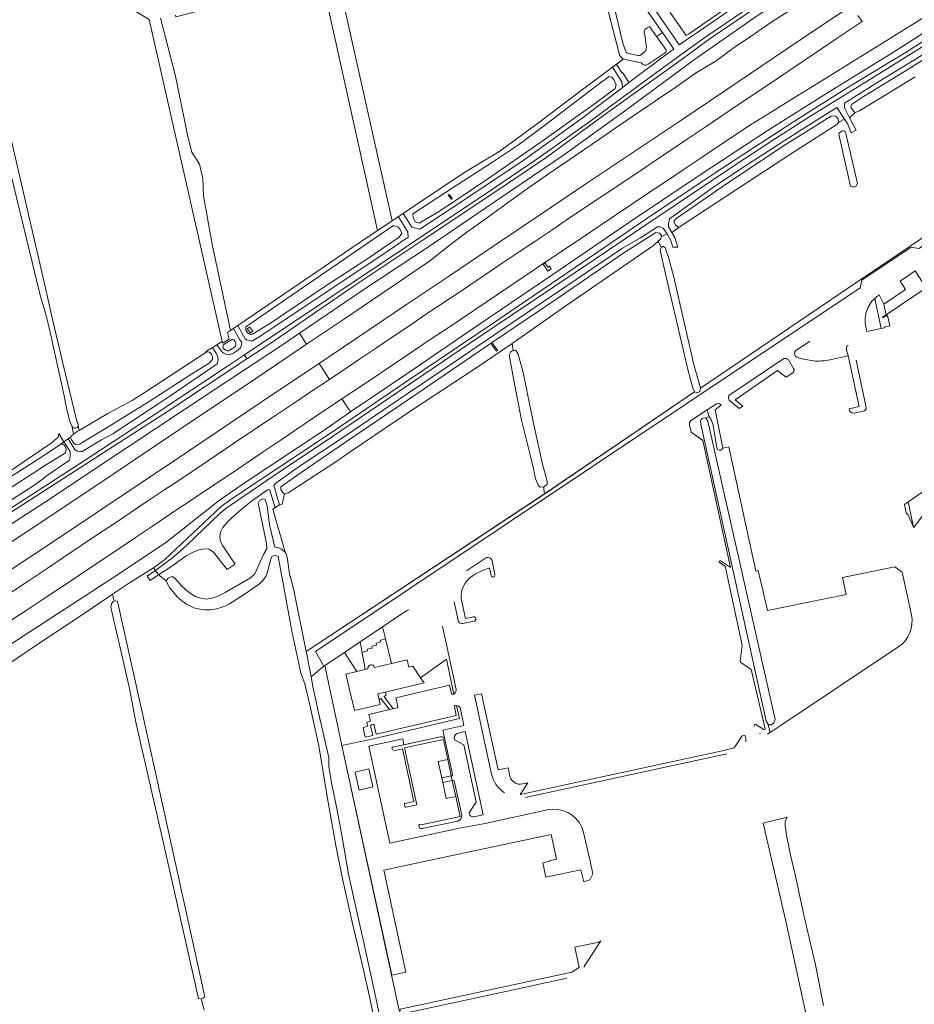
# Model space of a CAD drawing. Header units: metres. Extents: x 209813 to 223847, y 571801 to 587119.
# Tile 391 of 656: x 220250 to 220692, y 577149 to 577635. Entities that reach past the tile are written whole.
import ezdxf

# ---------------------------------------------------------------- set-up
doc = ezdxf.new("R2010")
doc.units = ezdxf.units.M
for name, color, linetype, lineweight in [('B-RO-GR-BEPLANTING_CULTUUR_BOSPLANTSOEN-GV', 8, 'Continuous', 0), ('B-RO-GR-BEPLANTING_CULTUUR_HEESTERS-GV', 8, 'Continuous', 0), ('B-RO-GR-GRAS-GV', 8, 'Continuous', 0), ('B-RO-GR-GROENVOORZIENING-GV', 8, 'Continuous', 0), ('B-RO-KW-KUNSTWERK_STUW-GV', 8, 'Continuous', 0), ('B-RO-OG-TERREIN_CULTUURSCHEIDING-GV', 8, 'Continuous', 0), ('B-RO-OG-WATER_GREPPEL-GV', 8, 'Continuous', 0), ('B-RO-OG-WEG-GV', 8, 'Continuous', 0), ('B-RO-VH-ONVERHARD-GV', 8, 'Continuous', 0), ('B-RO-VH-VERHARDING_FUNDERING_ZAND-GV', 8, 'Continuous', 0), ('B-RO-VH-VERHARDING_HALFVERHARDING_GRIND-GV', 8, 'Continuous', 0), ('B-RO-VH-VERHARDING_OPEN-GV', 8, 'Continuous', 0), ('B-RO-VH-VERHARDING_SIERBESTRATING-GV', 8, 'Continuous', 0), ('B-RO-VH-VERHARDING_STRAATBAKSTEEN-GV', 8, 'Continuous', 0), ('B-RO-VH-VERHARDING_TEGEL-GV', 8, 'Continuous', 0)]:
    doc.layers.add(name, color=color, linetype=linetype, lineweight=lineweight)

msp = doc.modelspace()

# ---------------------------------------------------------------- linework, layer by layer
at = {"layer": 'B-RO-GR-BEPLANTING_CULTUUR_BOSPLANTSOEN-GV', "flags": 128}
msp.add_lwpolyline([(220399.138, 577655.645), (220426.667, 577531.162), (220433.877, 577536.011), (220405.162, 577665.093), (220397.438, 577663.06)], close=True, dxfattribs=at)
for points in [[(220437.458, 577145.831), (220409.079, 577276.827), (220400.586, 577316.233), (220400.181, 577315.962), (220393.823, 577310.701), (220394.711, 577305.913), (220397.686, 577292.19), (220402.564, 577270.895), (220402.685, 577266.547), (220403.942, 577258.289), (220406.684, 577244.715), (220409.134, 577231.524), (220412.277, 577213.196), (220415.746, 577197.582), (220419.729, 577180.086), (220425.877, 577152.007), (220429.408, 577134.691)], [(220647.191, 577148.316), (220643.156, 577168.366), (220637.418, 577192.96), (220633.377, 577211.457), (220630.759, 577222.638), (220629.007, 577231.688), (220628.099, 577237.072), (220628.201, 577239.126), (220629.203, 577241.303), (220617.351, 577238.398), (220628.538, 577189.912), (220635.809, 577156.438), (220646.405, 577107.338)]]:
    msp.add_lwpolyline(points, dxfattribs=at)
at = {"layer": 'B-RO-GR-BEPLANTING_CULTUUR_HEESTERS-GV', "flags": 128}
msp.add_lwpolyline([(220593.53, 577442.638), (220596.49, 577444.833), (220596.179, 577445.187), (220595.682, 577445.554), (220595.079, 577445.693), (220594.185, 577445.6), (220589.638, 577442.56), (220590.53, 577439.366), (220591.8, 577437.295), (220592.601, 577435.001), (220594.429, 577423.755), (220594.766, 577422.939), (220595.603, 577422.66), (220596.308, 577422.739), (220596.758, 577423.018), (220597.324, 577423.608), (220594.715, 577436.761)], close=True, dxfattribs=at)
at = {"layer": 'B-RO-GR-GRAS-GV', "flags": 128}
for points in [[(220692.373, 577607.112), (220664.919, 577590.335), (220662.828, 577589.54), (220660.03, 577586.867), (220663.193, 577580.775), (220660.767, 577579.542), (220659.127, 577583.693), (220657.485, 577586.231), (220654.731, 577584.674), (220653.625, 577583.537), (220631.768, 577569.59), (220604.671, 577551.82), (220578.817, 577534.816), (220572.106, 577530.313), (220573.581, 577527.733), (220575.081, 577523.054), (220572.629, 577522.958), (220571.685, 577526.338), (220569.903, 577529.635), (220566.94, 577528.121), (220566.732, 577527.131), (220565.475, 577526.019), (220566.918, 577522.787), (220567.156, 577523.042), (220567.653, 577523.334), (220568.095, 577523.375), (220568.793, 577522.704), (220570.408, 577518.614), (220572.942, 577508.878), (220582.074, 577469.234), (220582.753, 577466.113), (220586.296, 577453.33), (220668.741, 577509.085), (220672.191, 577511.379), (220730.715, 577550.922)], [(220565.475, 577526.019), (220563.058, 577523.879), (220519.758, 577494.038), (220496.091, 577477.434), (220493.177, 577475.435), (220493.662, 577471.819), (220494.067, 577472.006), (220494.8, 577472.02), (220495.158, 577471.716), (220496.169, 577470.114), (220498.7, 577461.027), (220503.967, 577435.152), (220508.254, 577415.706), (220510.521, 577407.441), (220510.516, 577405.956), (220509.09, 577404.577), (220508.759, 577404.544), (220509.246, 577401.022), (220583.298, 577451.524), (220582.541, 577453.3), (220580.259, 577461.796), (220567.819, 577514.83), (220566.444, 577521.593), (220566.653, 577522.503), (220566.918, 577522.787)], [(220493.177, 577475.435), (220474.326, 577462.501), (220444.174, 577442.702), (220413.221, 577421.818), (220405.629, 577416.621), (220382.506, 577401.529), (220380.662, 577400.901), (220379.486, 577395.999), (220378.2, 577395.656), (220374.962, 577393.578), (220380.95, 577372.322), (220381.486, 577371.442), (220381.945, 577369.875), (220383.172, 577361.52), (220383.556, 577360.11), (220383.702, 577359.862), (220385.241, 577353.533), (220391.364, 577323.159), (220509.246, 577401.022)], [(220508.759, 577404.544), (220507.105, 577404.378), (220506.013, 577405.405), (220504.991, 577408.235), (220504.167, 577411.284), (220503.952, 577412.795), (220502.044, 577421), (220497.788, 577437.464), (220493.853, 577458.097), (220491.698, 577469.859), (220492.426, 577471.062), (220493.108, 577471.563), (220493.662, 577471.819)], [(220233.353, 577402.035), (220255.101, 577415.82), (220267.456, 577423.764), (220269.898, 577425.417), (220271.664, 577426.858), (220269.092, 577430.947), (220268.771, 577429.03), (220265.358, 577426.093), (220238.529, 577408.075)], [(220426.679, 577133.569), (220422.84, 577151.918), (220419.75, 577165.865), (220415.789, 577182.527), (220414.12, 577189.425), (220409.234, 577211.605), (220405.998, 577227.404), (220401.748, 577251.625), (220397.643, 577276.632), (220393.001, 577297.445), (220390.76, 577307.176), (220388.819, 577312.453), (220384.303, 577333.313), (220379.939, 577357.592), (220377.531, 577370.11), (220377.204, 577370.379), (220376.228, 577370.559), (220375.16, 577370.441), (220374.485, 577370.075), (220373.987, 577368.874), (220372.166, 577362.072), (220371.459, 577360.32), (220369.763, 577358.05), (220368.364, 577356.681), (220361.184, 577351.731), (220353.49, 577346.74), (220351.541, 577345.805), (220349.343, 577344.942), (220347.022, 577344.278), (220344.308, 577343.863), (220341.568, 577343.834), (220338.79, 577344.105), (220335.882, 577344.816), (220332.195, 577346.63), (220329.942, 577348.252), (220327.646, 577350.207), (220323.985, 577354.613), (220322.632, 577356.966), (220322.242, 577358.147)], [(220322.242, 577358.147), (220318.476, 577361.083), (220314.32, 577358.336), (220312.833, 577360.49), (220317.014, 577363.144), (220316.009, 577364.548), (220304.555, 577357.418), (220295.715, 577351.446)], [(220339.547, 577151.521), (220338.205, 577151.681), (220321.176, 577226.981), (220307.163, 577288.226), (220304.178, 577304.247), (220295.26, 577343.556), (220295.035, 577344.332), (220294.938, 577345.355), (220294.981, 577345.98), (220295.26, 577346.807), (220295.48, 577347.203), (220295.913, 577347.688), (220296.489, 577348.019), (220295.715, 577351.446), (220283.173, 577342.972), (220260.338, 577327.833), (220232.653, 577309.128)], [(220296.489, 577348.019), (220297.165, 577348.214), (220297.898, 577348.131), (220298.217, 577347.899), (220299.971, 577339.819), (220310.955, 577290.315), (220319.24, 577252.809), (220341.281, 577152.528), (220340.262, 577151.838), (220339.547, 577151.521), (220340.937, 577145.885)]]:
    msp.add_lwpolyline(points, dxfattribs=at)
msp.add_lwpolyline([(220663.892, 577554.418), (220663.139, 577552.991), (220662.399, 577552.779), (220661.446, 577552.779), (220660.426, 577553.131), (220654.805, 577577.959), (220654.763, 577578.828), (220654.901, 577579.298), (220655.189, 577579.711), (220655.839, 577580.175), (220656.334, 577580.407), (220657.056, 577580.436), (220657.629, 577580.236), (220658.189, 577579.138)], close=True, dxfattribs=at)
at = {"layer": 'B-RO-GR-GROENVOORZIENING-GV', "flags": 128}
for points in [[(220644.269, 577657.487), (220611.189, 577635.159), (220583.383, 577615.745), (220549.891, 577590.949), (220518.586, 577568.43), (220488.028, 577547.673), (220452.37, 577523.54), (220420.351, 577502.442), (220388.082, 577480.454)], [(220391.599, 577475.027), (220410.35, 577487.603), (220452.427, 577515.988), (220462.691, 577524.38), (220470.818, 577530.343), (220479.269, 577536.251), (220489.601, 577543.922), (220500.766, 577551.952), (220510.461, 577558.687), (220536.469, 577576.347), (220545.557, 577582.721), (220564.087, 577595.342), (220574.089, 577602.067), (220583.793, 577608.911), (220593.492, 577614.711), (220602.889, 577621.714), (220612.565, 577628.043), (220622.057, 577634.659), (220630.915, 577640.335)], [(220661.129, 577642.448), (220644.399, 577631.312), (220621.719, 577615.973), (220599.314, 577600.971), (220576.084, 577585.258), (220530.172, 577554.53), (220507.205, 577539.096), (220483.758, 577523.367), (220462.272, 577508.875), (220440.979, 577494.583), (220397.762, 577465.52)], [(220700.279, 577638.958), (220691.868, 577633.545), (220683.348, 577628.296), (220674.91, 577622.924), (220670.644, 577620.307), (220662.078, 577615.127), (220649.375, 577607.137), (220640.84, 577601.909), (220632.302, 577596.685), (220619.551, 577588.766), (220611.033, 577583.513), (220594.376, 577572.418), (220586.083, 577566.828), (220577.803, 577561.22), (220569.504, 577555.642), (220561.15, 577550.145), (220552.864, 577544.546), (220536.253, 577533.407), (220527.968, 577527.807), (220511.417, 577516.667), (220486.492, 577499.97), (220461.615, 577483.204), (220453.276, 577477.681), (220444.979, 577472.102), (220436.664, 577466.545), (220420.033, 577455.349), (220409.097, 577448.032)], [(220402.887, 577457.613), (220417.794, 577467.722), (220426.124, 577473.256), (220434.386, 577478.787), (220442.73, 577484.3), (220450.959, 577489.982), (220467.621, 577501.048), (220480.043, 577509.455), (220488.304, 577515.091), (220496.641, 577520.614), (220504.962, 577526.162), (220513.306, 577531.76), (220521.561, 577537.407), (220538.201, 577548.5), (220554.818, 577559.631), (220563.107, 577565.224), (220579.719, 577576.362), (220588.054, 577581.888), (220596.289, 577587.533), (220604.585, 577593.117), (220621.214, 577604.228), (220629.499, 577609.829), (220646.097, 577620.988), (220654.386, 577626.581), (220666.225, 577634.45), (220664.086, 577637.424)], [(220413.25, 577441.624), (220413.904, 577442.081), (220441.161, 577460.398), (220477.505, 577485.284), (220513.384, 577509.467), (220550.807, 577534.973), (220586.128, 577558.716), (220619.321, 577580.485), (220651.674, 577600.877), (220680.348, 577618.467), (220709.52, 577637.097)], [(220510.91, 577511.158), (220508.617, 577514.632), (220509.453, 577515.188), (220510.864, 577513.075)], [(220510.91, 577511.158), (220512.487, 577512.227), (220511.631, 577513.561), (220510.864, 577513.075)], [(220231.428, 577368.045), (220253.503, 577382.533), (220274.617, 577396.525), (220295.961, 577410.851), (220317.829, 577425.436), (220339.901, 577440.315), (220361.439, 577454.668), (220381.837, 577468.453), (220391.599, 577475.027), (220388.082, 577480.454), (220379.249, 577474.436), (220345.984, 577452.521), (220302.908, 577423.958), (220262.051, 577396.808), (220222.217, 577371.102)], [(220659.27, 577474.422), (220658.823, 577474.128), (220658.506, 577473.369), (220658.451, 577472.199), (220659.241, 577469.319), (220664.822, 577444.263), (220659.721, 577443.052)], [(220238.329, 577347.683), (220255.035, 577358.679), (220263.353, 577364.23), (220271.704, 577369.73), (220288.275, 577380.932), (220296.604, 577386.466), (220304.892, 577392.064), (220313.232, 577397.581), (220321.517, 577403.183), (220326.467, 577406.405), (220343.068, 577417.559), (220351.324, 577423.203), (220359.671, 577428.709), (220376.32, 577439.796), (220384.582, 577445.429), (220392.906, 577450.972), (220402.887, 577457.613), (220397.762, 577465.52), (220376.291, 577451.159), (220354.05, 577436.154), (220332.232, 577421.523), (220310.418, 577406.83), (220266.013, 577377.149), (220243.688, 577362.36)], [(220668.28, 577443.74), (220663.197, 577467.147)], [(220225.582, 577314.033), (220294.784, 577358.865), (220321.86, 577376.895), (220333.644, 577386.142), (220348.585, 577397.944), (220362.233, 577407.348), (220400.272, 577432.565), (220413.25, 577441.624), (220409.097, 577448.032), (220395.109, 577438.652), (220378.525, 577427.472), (220370.213, 577421.915), (220361.917, 577416.333), (220353.634, 577410.729), (220341.14, 577402.429), (220332.854, 577396.83), (220327.869, 577393.52), (220319.588, 577387.913), (220315.436, 577385.126), (220307.113, 577379.583), (220298.834, 577373.972), (220290.499, 577368.446), (220273.875, 577357.326), (220261.36, 577349.057), (220253.033, 577343.521), (220244.643, 577338.078)], [(220662.027, 577440.979), (220666.662, 577441.932)], [(220425.207, 577315.332), (220433.581, 577317.293), (220430.569, 577329.394), (220428.168, 577328.852), (220428.385, 577327.911), (220425.952, 577327.313), (220426.189, 577326.394), (220423.798, 577325.853), (220423.983, 577324.901), (220421.562, 577324.367), (220421.774, 577323.454), (220419.013, 577322.773), (220420.643, 577314.248), (220421.959, 577314.558)], [(220410.303, 577322.726), (220400.586, 577316.233), (220409.079, 577276.827), (220424.66, 577280.024), (220467.122, 577290.14), (220465.719, 577296.526)], [(220464.659, 577295.967), (220465.607, 577291.619), (220426.061, 577282.365), (220425.046, 577286.706), (220424.978, 577286.918), (220424.834, 577287.087), (220424.691, 577287.164), (220424.413, 577287.126), (220423.67, 577286.925), (220423.215, 577286.546), (220424.303, 577281.691), (220420.616, 577280.865), (220419.528, 577285.72), (220421.82, 577286.234), (220421.354, 577288.3), (220423.258, 577288.735), (220422.428, 577292.043), (220432.581, 577294.506), (220428.397, 577299.936), (220427.493, 577299.319), (220428.037, 577297.015), (220415.33, 577294.018), (220411.09, 577311.994), (220416.498, 577313.27), (220410.303, 577322.726)], [(220464.436, 577302.187), (220460.77, 577319.409), (220447.948, 577310.232), (220449.669, 577307.681), (220430.513, 577303.161), (220430.874, 577301.652), (220429.908, 577300.991), (220434.49, 577294.853), (220436.435, 577295.283), (220436.651, 577295.411), (220436.746, 577295.541), (220436.802, 577295.862), (220436.77, 577296.06)], [(220436.77, 577296.06), (220435.805, 577300.312), (220462.224, 577306.539), (220463.191, 577302.231)]]:
    msp.add_lwpolyline(points, dxfattribs=at)
msp.add_lwpolyline([(220607.303, 577444.404), (220603.5, 577447.512), (220624.459, 577462.087), (220628.685, 577458.716), (220631.957, 577460.907), (220632.438, 577461.755), (220632.548, 577462.528), (220632.312, 577463.096), (220629.753, 577467.235), (220629.127, 577467.7), (220628.595, 577467.907), (220628.025, 577467.924), (220627.546, 577467.895), (220600.336, 577449.711), (220600.187, 577448.795), (220600.203, 577448.12), (220600.451, 577447.326), (220605.491, 577443.192)], close=True, dxfattribs=at)
at = {"layer": 'B-RO-GR-GROENVOORZIENING-GV'}
for points in [[(220659.721, 577443.052, 0.3724621), (220662.027, 577440.979)], [(220666.662, 577441.932, 0.3588572), (220668.28, 577443.74)], [(220421.959, 577314.558, -0.9969478), (220425.207, 577315.332)], [(220463.191, 577302.231, 0.4085409), (220463.82, 577301.92)], [(220464.052, 577301.996, 0.0458985), (220464.436, 577302.187)], [(220465.024, 577296.505, 0.4219283), (220464.659, 577295.967)], [(220465.239, 577296.533, 0.0212814), (220465.024, 577296.505)]]:
    msp.add_lwpolyline(points, format="xyb", dxfattribs=at)
at = {"layer": 'B-RO-KW-KUNSTWERK_STUW-GV', "flags": 128}
for points in [[(220462.28, 577548.815), (220462.094, 577549.052), (220461.632, 577548.657), (220463.168, 577546.703), (220463.645, 577547.078)], [(220364.556, 577482.082), (220363.469, 577483.447), (220362.332, 577482.557), (220363.898, 577480.588), (220365.028, 577481.488)], [(220483.997, 577473.541), (220485.561, 577471.569), (220486.098, 577471.995), (220483.448, 577475.336), (220482.938, 577474.876)]]:
    msp.add_lwpolyline(points, close=True, dxfattribs=at)
at = {"layer": 'B-RO-OG-TERREIN_CULTUURSCHEIDING-GV', "flags": 128}
for points in [[(220345.043, 577473.399), (220349.818, 577476.427), (220313.848, 577635.499), (220295.43, 577646.687), (220286.761, 577682.505), (220285.164, 577698.703), (220293.639, 577724.873), (220246.038, 577935.384), (220245.852, 577941.139), (220237.384, 577982.251), (220221.248, 578056.324), (220216.38, 578082.904), (220210.542, 578105.458), (220212.015, 578105.813), (220211.431, 578107.719), (220208.881, 578106.946), (220208.304, 578108.853)], [(220134.188, 578086.892), (220134.565, 578083.924), (220139.792, 578061.239), (220143.64, 578045.42), (220152.454, 578006.561), (220158.971, 577977.013), (220160.39, 577968.122), (220171.613, 577919.745), (220176.041, 577900.319), (220187.448, 577847.929), (220203.891, 577774.813), (220216.192, 577708.011), (220231.645, 577636.158), (220263.277, 577500), (220265.266, 577490.817), (220271.368, 577464.963), (220277.974, 577437.606), (220278.436, 577436.139)], [(220546.341, 577617.973), (220538.247, 577649.465), (220536.709, 577652.061), (220492.251, 577852.223), (220488.915, 577857.281), (220485.971, 577855.02), (220482.328, 577852.773), (220477.124, 577847.238), (220476.767, 577844.899)], [(220464.56, 577843.561), (220464.614, 577845.572), (220417.747, 577834.243), (220373.062, 577823.931), (220372.963, 577824.391), (220371.382, 577816.946), (220404.059, 577670.052), (220400.817, 577668.529), (220401.452, 577664.243), (220405.162, 577665.093), (220433.877, 577536.011), (220439.316, 577539.656), (220449.57, 577546.468), (220470.242, 577560.146), (220486.696, 577570.081), (220506.29, 577584.48), (220527.387, 577600.45), (220542.791, 577611.897), (220548.296, 577615.986), (220547.834, 577616.24), (220547.411, 577616.553)], [(220807.759, 577782.105), (220807.555, 577781.9), (220807.333, 577781.718), (220807.14, 577781.43), (220795.481, 577773.011), (220785.226, 577765.995), (220784.027, 577764.383), (220779.659, 577761.673), (220768.83, 577754.747), (220743.149, 577736.675), (220714.412, 577717.557), (220690.531, 577702.179), (220666.964, 577685.748), (220655.007, 577678.296), (220638.457, 577667.436), (220623.147, 577657.183), (220610.245, 577648.17), (220596.399, 577639.297), (220580.457, 577628.259), (220579.26, 577627.523), (220571.364, 577639.004)], [(220559.899, 577631.317), (220561.093, 577631.999), (220564.585, 577627.065), (220567.458, 577628.992), (220556.172, 577645.395), (220550.06, 577641.092), (220547.601, 577650.835), (220541.892, 577675.738), (220538.837, 577674.959), (220539.22, 577673.215), (220536.413, 577672.571), (220547.918, 577623.747), (220549.248, 577620.038)], [(220319.446, 577636.082), (220326.835, 577607.465), (220332.921, 577577.699), (220334.905, 577569.894), (220338.609, 577563.941), (220340.329, 577556.93), (220340.66, 577548.198), (220345.091, 577523.592), (220354.072, 577481.845), (220417.597, 577525.062), (220426.667, 577531.162), (220399.138, 577655.645), (220327.055, 577636.753), (220326.835, 577637.628)], [(220559.059, 577647.26), (220575.788, 577622.947), (220581.582, 577626.845), (220585.002, 577629.244), (220608.776, 577645.624)], [(220271.827, 577449.515), (220264.642, 577481.721), (220262.865, 577489.291), (220259.84, 577500), (220243.166, 577568.556), (220227.653, 577636.548), (220218.988, 577634.715)], [(220559.419, 577622.554), (220558.774, 577628.023)], [(220556.716, 577617.848), (220558.684, 577619.489)], [(220550.232, 577618.863), (220555.391, 577617.709)], [(220279.249, 577432.462), (220293.405, 577440.772), (220305.4, 577447.269), (220311.846, 577451.364), (220342.355, 577471.327), (220341.859, 577471.384), (220345.043, 577473.399)], [(220590.53, 577439.366), (220589.638, 577442.56), (220581.452, 577437.09)], [(220690.557, 577341.244), (220685.957, 577362.398), (220682.409, 577365.065), (220656.483, 577359.749), (220658.344, 577351.4), (220619.465, 577343.42), (220614.742, 577363.227), (220613.636, 577362.929), (220600.286, 577424.31), (220597.324, 577423.608), (220596.758, 577423.018), (220596.308, 577422.739), (220595.603, 577422.66), (220594.766, 577422.939), (220594.429, 577423.755), (220592.601, 577435.001), (220591.8, 577437.295), (220590.53, 577439.366), (220588.981, 577438.545), (220589.985, 577437.004), (220622.25, 577294.009), (220623.179, 577289.619), (220622.581, 577288.015), (220621.229, 577286.966), (220620.323, 577286.936), (220619.523, 577287.516)], [(220275.521, 577434.835), (220274.96, 577436.072)], [(220275.739, 577434.352), (220275.521, 577434.835), (220276.335, 577430.561), (220278.258, 577431.88), (220279.249, 577432.462), (220278.718, 577434.712)], [(220580.879, 577435.15), (220581.627, 577431.59), (220587.532, 577427.533), (220601.106, 577364.736), (220596.162, 577367.985), (220595.798, 577367.949), (220595.593, 577367.792), (220595.466, 577367.519), (220595.632, 577367.245), (220598.485, 577365.415), (220606.984, 577326.394), (220605.907, 577318.349), (220606.018, 577317.85), (220611.409, 577314.29), (220618.217, 577284.968), (220618.207, 577284.759), (220617.96, 577284.664), (220617.698, 577284.706), (220613.625, 577287.117), (220613.323, 577287.23), (220613.043, 577287.07), (220612.916, 577286.677), (220613.016, 577286.225)], [(220619.395, 577282.284), (220620.699, 577283.155), (220619.523, 577287.516), (220618.843, 577288.841), (220592.842, 577406.297), (220586.565, 577435.587), (220586.365, 577437.029), (220586.574, 577437.832), (220587.182, 577438.397), (220588.061, 577438.716), (220588.981, 577438.545)], [(220238.529, 577408.075), (220265.358, 577426.093), (220268.771, 577429.03), (220269.092, 577430.947), (220271.664, 577426.858), (220274.906, 577429.067), (220275.423, 577429.688), (220276.263, 577430.492)], [(220480.539, 577369.656), (220470.616, 577363.026)], [(220484.705, 577361.08), (220483.282, 577368.089)], [(220481.957, 577364.521), (220482.888, 577360.676)], [(220464.58, 577347.656), (220466.72, 577337.796)], [(220474.116, 577340.382), (220470.126, 577339.448), (220467.943, 577349.149)], [(220442.369, 577343.957), (220441.24, 577343.397), (220429.219, 577335.365), (220430.569, 577329.394), (220433.581, 577317.293), (220441.332, 577319.108), (220442.184, 577315.47), (220444.11, 577315.92), (220447.948, 577310.232), (220460.77, 577319.409), (220464.436, 577302.187)], [(220468.894, 577337.011), (220474.472, 577338.204)], [(220465.55, 577304.353), (220458.745, 577335.665)], [(220626.122, 577286.776), (220684.344, 577325.648)], [(220608.677, 577280.184), (220608.402, 577281.459), (220608.26, 577281.567), (220607.849, 577281.713), (220606.971, 577281.577), (220603.042, 577275.554), (220597.865, 577274.355), (220500.388, 577253.189), (220497.168, 577252.533), (220500.894, 577258.313), (220499.339, 577257.937), (220497.285, 577257.687), (220496.25, 577257.697), (220495.152, 577258.037), (220494.253, 577258.594), (220493.247, 577259.453), (220492.563, 577260.343), (220492.105, 577261.592), (220491.199, 577265.764), (220486.258, 577264.69), (220478.077, 577302.344), (220474.574, 577301.619), (220483.05, 577262.574)], [(220465.719, 577296.526), (220467.122, 577290.14), (220424.66, 577280.024), (220409.079, 577276.827), (220433.674, 577163.297), (220440.61, 577164.788), (220429.781, 577215.138), (220455.776, 577220.728), (220512.479, 577232.787), (220515.098, 577220.617), (220511.789, 577219.882), (220511.833, 577219.592), (220508.311, 577218.828), (220509.8, 577211.728), (220527.25, 577215.388), (220528.609, 577209.439), (220531.682, 577210.316), (220533.143, 577213.339), (220531.953, 577218.862), (220528.567, 577233.677)], [(220460.013, 577279.629), (220458.951, 577284.312), (220469.397, 577286.653), (220467.487, 577295.441)], [(220474.346, 577241.538), (220478.967, 577242.547), (220470.047, 577283.658), (220467.7, 577283.227), (220466.018, 577282.709), (220465.253, 577282.132), (220464.69, 577281.326), (220464.637, 577280.347), (220464.785, 577279.614), (220469.303, 577277.013), (220475.404, 577248.793), (220472.181, 577243.743), (220472.06, 577242.995)], [(220620.699, 577283.155), (220626.122, 577286.776)], [(220512.99, 577245.258), (220511.297, 577245.066), (220479.897, 577238.263), (220467.119, 577235.816), (220432.84, 577228.406), (220422.451, 577276.4), (220439.134, 577280.008), (220439.687, 577277.14), (220457.601, 577281.055)], [(220615.509, 577282.681), (220615.992, 577282.44)], [(220499.754, 577250.989), (220599.409, 577272.612)], [(220528.737, 577167.186), (220528.888, 577167.467), (220537.005, 577180.152), (220536.059, 577179.62), (220524.203, 577177.061), (220526.39, 577167.077), (220522.767, 577164.806), (220437.846, 577146.38), (220437.646, 577144.973), (220439.286, 577137.47), (220440.166, 577137.675), (220438.784, 577144.082), (220489.345, 577154.989)], [(220489.345, 577154.989), (220520.303, 577161.711)]]:
    msp.add_lwpolyline(points, dxfattribs=at)
at = {"layer": 'B-RO-OG-TERREIN_CULTUURSCHEIDING-GV'}
for points in [[(220558.774, 577628.023, -0.451984), (220559.899, 577631.317)], [(220549.248, 577620.038, 0.1969075), (220550.232, 577618.863)], [(220558.684, 577619.489, 0.3194299), (220559.419, 577622.554)], [(220547.411, 577616.553, -0.1147377), (220546.341, 577617.973)], [(220555.391, 577617.709, 0.0508775), (220556.716, 577617.848)], [(220274.96, 577436.072, -0.0347419), (220271.827, 577449.515)], [(220581.452, 577437.09, 0.2157336), (220580.879, 577435.15)], [(220483.282, 577368.089, 0.3966698), (220480.569, 577369.664)], [(220473.391, 577360.483, -0.0518643), (220481.957, 577364.521)], [(220467.943, 577349.149, -0.2628424), (220473.391, 577360.483)], [(220482.888, 577360.676, 0.9900279), (220484.699, 577361.094)], [(220466.72, 577337.796, 0.2579661), (220468.894, 577337.011)], [(220474.472, 577338.204, 1.0114527), (220473.958, 577340.354)], [(220684.344, 577325.648, 0.3052339), (220690.557, 577341.244)], [(220464.436, 577302.187, 0.2787556), (220465.55, 577304.353)], [(220467.487, 577295.441, 0.2223059), (220465.719, 577296.526)], [(220608.68, 577278.596, 0.069899), (220608.677, 577280.184)], [(220483.05, 577262.574, 0.1934109), (220489.51, 577253.331)], [(220528.567, 577233.677, 0.3624183), (220512.99, 577245.258)], [(220472.06, 577242.995, 0.4260014), (220474.346, 577241.538)]]:
    msp.add_lwpolyline(points, format="xyb", dxfattribs=at)
at = {"layer": 'B-RO-OG-TERREIN_CULTUURSCHEIDING-GV', "flags": 128}
for points in [[(220691.709, 577384.478), (220703.494, 577400.258), (220702.616, 577400.836), (220703.236, 577401.728), (220702.909, 577402.223), (220758.22, 577438.882), (220753.137, 577440.926), (220688.912, 577397.077), (220691.536, 577384.656)], [(220415.616, 577263.609), (220422.369, 577265.18), (220424.433, 577256.31), (220417.617, 577254.725)]]:
    msp.add_lwpolyline(points, close=True, dxfattribs=at)
at = {"layer": 'B-RO-OG-TERREIN_CULTUURSCHEIDING-GV'}
msp.add_arc((220277.154, 577435.144), 1.621, 209.23656, 52.52961, dxfattribs=at)
at = {"layer": 'B-RO-OG-WATER_GREPPEL-GV', "flags": 128}
msp.add_lwpolyline([(220339.547, 577151.521), (220340.262, 577151.838), (220341.281, 577152.528), (220319.24, 577252.809), (220310.955, 577290.315), (220299.971, 577339.819), (220298.217, 577347.899), (220297.898, 577348.131), (220297.165, 577348.214), (220296.489, 577348.019), (220295.913, 577347.688), (220295.48, 577347.203), (220295.26, 577346.807), (220294.981, 577345.98), (220294.938, 577345.355), (220295.035, 577344.332), (220295.26, 577343.556), (220304.178, 577304.247), (220307.163, 577288.226), (220321.176, 577226.981), (220338.205, 577151.681)], close=True, dxfattribs=at)
at = {"layer": 'B-RO-OG-WEG-GV', "flags": 128}
for points in [[(220617.581, 577646.504), (220589.036, 577626.907), (220576.695, 577618.236), (220557.826, 577604.362), (220530.4, 577584.325), (220507.037, 577567.683), (220482.942, 577551.292), (220360.959, 577469.774), (220362.111, 577467.759), (220372.922, 577474.921), (220414.563, 577503.529), (220448.821, 577526.317), (220482.17, 577548.593), (220509.92, 577567.202), (220540.196, 577589.344), (220574.972, 577614.235), (220591.174, 577626.109), (220635.957, 577656.576)], [(220749.131, 577652.904), (220713.44, 577629.177), (220697.702, 577619.067), (220674.769, 577604.977), (220657.521, 577594.097), (220657.463, 577591.778), (220660.03, 577586.867), (220662.828, 577589.54), (220661.957, 577590.22), (220660.668, 577592.182), (220660.908, 577593.539), (220666.949, 577597.475), (220690.106, 577611.523), (220713.947, 577626.923), (220747.82, 577649.341)], [(220711.672, 577634.506), (220687.913, 577619.347), (220660.516, 577602.775), (220635.511, 577587.05), (220596.517, 577561.641), (220560.262, 577537.483), (220520.944, 577510.575), (220483.395, 577485.181), (220440.922, 577456.569), (220402.87, 577430.777), (220384.339, 577418.375), (220355.396, 577399.079), (220349.435, 577394.829), (220340.995, 577386.863), (220321.323, 577368.499), (220316.009, 577364.548), (220317.014, 577363.144), (220326.137, 577370.131), (220332.436, 577375.8), (220348.703, 577391.32), (220351.783, 577393.898), (220360.144, 577399.545), (220376.116, 577410.459), (220404.356, 577429.463), (220472.203, 577475.443), (220534.897, 577517.599), (220559.748, 577534.414), (220602.761, 577563.203), (220623.386, 577576.759), (220641.669, 577588.409), (220665.22, 577602.879), (220683.473, 577614.153), (220710.419, 577631.092)], [(220556.989, 577614.021), (220549.141, 577615.701), (220548.71, 577615.819), (220548.296, 577615.986), (220544.757, 577613.309), (220547.551, 577609.019), (220547.943, 577609.198), (220550.961, 577604.269), (220569.875, 577618.501), (220573.107, 577620.782), (220567.458, 577628.992), (220564.585, 577627.065), (220569.157, 577620.603)], [(220568.857, 577618.988), (220560.412, 577613.366)], [(220731.615, 577551.697), (220730.715, 577550.922), (220672.191, 577511.379), (220668.741, 577509.085), (220586.296, 577453.33), (220585.958, 577451.673), (220584.612, 577450.928), (220583.298, 577451.524), (220509.388, 577401.116), (220391.364, 577323.159), (220393.823, 577310.701), (220400.181, 577315.962), (220396.022, 577323.114), (220579.612, 577445.769), (220665.235, 577502.939), (220666.074, 577506.665), (220690.466, 577522.952), (220694.265, 577522.323), (220696.61, 577523.889), (220697.08, 577527.368), (220721.715, 577543.817), (220725.265, 577543.021), (220746.706, 577557.349), (220747.439, 577561.092)], [(220350.39, 577473.235), (220350.268, 577473.673), (220350.268, 577473.959), (220350.376, 577474.353), (220350.59, 577474.675), (220350.769, 577474.854), (220354.743, 577477.286), (220355.101, 577477.286), (220355.602, 577477.143), (220356.032, 577476.893), (220356.522, 577476.282), (220356.624, 577475.488)], [(220356.41, 577473.825), (220353.032, 577471.747)], [(220360.959, 577469.774), (220352.522, 577464.136), (220317.327, 577440.803), (220279.355, 577415.932), (220245.371, 577394.019), (220213.334, 577373.447), (220180.576, 577352.517), (220143.415, 577328.969), (220098.843, 577300.837), (220071.828, 577284.015), (220036.656, 577261.988), (220027.577, 577256.449)], [(219994.029, 577265.431), (219996.967, 577261.767), (220000, 577258.949), (220011.86, 577245.883), (220012.225, 577245.685), (220032.429, 577257.989), (220073.407, 577282.797), (220126.375, 577315.661), (220170.145, 577343.378), (220218.185, 577374.632), (220269.231, 577407.228), (220323.402, 577442.114), (220362.111, 577467.759)], [(220225.447, 577385.29), (220256.818, 577405.295), (220261.096, 577408.304), (220263.375, 577410.193), (220274.374, 577417.807), (220274.795, 577419.793), (220274.71, 577422.014), (220271.664, 577426.858), (220269.898, 577425.417), (220270.917, 577425.807), (220272.094, 577424.826), (220272.839, 577423.138), (220272.479, 577421.407), (220262.539, 577415.255), (220239.308, 577400.273)]]:
    msp.add_lwpolyline(points, dxfattribs=at)
at = {"layer": 'B-RO-OG-WEG-GV'}
for points in [[(220569.157, 577620.603, -0.4223258), (220568.857, 577618.988)], [(220560.412, 577613.366, -0.4093395), (220556.989, 577614.021)], [(220356.624, 577475.488, -0.0866263), (220356.41, 577473.825)]]:
    msp.add_lwpolyline(points, format="xyb", dxfattribs=at)
at = {"layer": 'B-RO-OG-WEG-GV', "flags": 128}
for points in [[(220447.634, 577531.818), (220467.319, 577544.81), (220499.155, 577566.208), (220527.904, 577586.703), (220546.248, 577600.723), (220547.773, 577601.87), (220547.505, 577604.752), (220542.791, 577611.897), (220527.387, 577600.45), (220506.29, 577584.48), (220486.696, 577570.081), (220470.242, 577560.146), (220449.57, 577546.468), (220439.316, 577539.656), (220443.722, 577532.795)], [(220464.511, 577545.602), (220456.475, 577540.226), (220447.201, 577534.778), (220445.276, 577535.514), (220444.221, 577537.807), (220444.053, 577539.497), (220464.061, 577552.544), (220483.447, 577564.989), (220496.311, 577573.582), (220509.267, 577583.092), (220537.076, 577604.368), (220541.177, 577607.269), (220542.504, 577606.935), (220543.625, 577605.52), (220544.623, 577603.122), (220544.186, 577601.466), (220534.477, 577594.22), (220506.978, 577574.506), (220481.625, 577557.053)], [(220654.731, 577584.674), (220657.485, 577586.231), (220653.767, 577591.98), (220635.119, 577580.336), (220609.623, 577563.911), (220592.89, 577552.812), (220570.947, 577536.953), (220570.538, 577534.606), (220570.542, 577533.048), (220572.106, 577530.313), (220575.545, 577532.699), (220574.013, 577533.81), (220573.202, 577535.613), (220574.089, 577537.063), (220596.548, 577552.538), (220626.863, 577572.651), (220647.424, 577585.594), (220650.947, 577587.655), (220652.504, 577587.895), (220653.558, 577587.336), (220654.432, 577586.208)], [(220441.782, 577527.992), (220441.625, 577530.413), (220437.097, 577537.987), (220437.035, 577538.135), (220417.597, 577525.062), (220357.663, 577484.288), (220357.844, 577483.869), (220361.303, 577477.738), (220361.897, 577477.238), (220364.6, 577476.546), (220368.561, 577478.9), (220431.405, 577520.865)], [(220434.639, 577533.613), (220436.776, 577533.038), (220438.02, 577531.591), (220438.659, 577529.69), (220437.388, 577527.891), (220420.823, 577516.758), (220400.574, 577503.591), (220374.328, 577485.704), (220364.948, 577479.977), (220363.427, 577479.988), (220362.398, 577480.765), (220361.551, 577482.034), (220361.584, 577483.639), (220387.016, 577501.063), (220429.888, 577530.515)], [(220378.2, 577395.656), (220379.486, 577395.999), (220380.662, 577400.901), (220379.663, 577401.965), (220378.923, 577403.165), (220378.871, 577404.571), (220388.947, 577411.572), (220410.934, 577426.678), (220446.117, 577450.47), (220483.54, 577476.081), (220514.79, 577497.125), (220547.967, 577519.809), (220564.174, 577530.286), (220566.11, 577529.933), (220567.085, 577528.813), (220566.94, 577528.121), (220569.903, 577529.635), (220567.906, 577532.406), (220566.36, 577533.113), (220565.113, 577533.061), (220556.63, 577527.548), (220547.738, 577522.42), (220484.685, 577479.9), (220461.398, 577464.013), (220440.817, 577450.175), (220410.831, 577429.795), (220387.493, 577414.212), (220376.484, 577406.371), (220375.39, 577405.155)], [(220355.448, 577482.782), (220352.593, 577480.839), (220353.345, 577477.513), (220350.032, 577475.482), (220349.818, 577476.427), (220347.322, 577474.854), (220349.695, 577471.347), (220350.67, 577470.597), (220351.711, 577470.036), (220353.369, 577469.826), (220355.427, 577470.556), (220357.025, 577471.597), (220358.93, 577473.253), (220359.423, 577474.771), (220359.66, 577476.023), (220358.643, 577477.136)], [(220273.746, 577428.21), (220277.022, 577422.966), (220278.245, 577422.225), (220279.588, 577422.002), (220280.699, 577421.983), (220290.246, 577427.825), (220295.87, 577430.809), (220323.552, 577449.069), (220334.914, 577456.815), (220347.441, 577465.262), (220347.995, 577467.168), (220347.772, 577468.741), (220347.088, 577470.211), (220345.043, 577473.399), (220341.859, 577471.384), (220343.656, 577471.178), (220344.535, 577470.301), (220345.171, 577469.139), (220345.146, 577467.544), (220343.536, 577465.664), (220333.978, 577459.753), (220313.74, 577446.792), (220293.056, 577433.882), (220279.454, 577425.675), (220277.684, 577425.241), (220276.707, 577425.975), (220275.617, 577427.441), (220274.944, 577428.981)], [(220380.95, 577372.322), (220374.962, 577393.578), (220376.027, 577394.215), (220373.372, 577402.866), (220372.969, 577403.27), (220372.375, 577403.073), (220364.39, 577397.54), (220358.112, 577392.304), (220352.49, 577387.228), (220350.27, 577384.48), (220349.066, 577382.195), (220348.8, 577379.807), (220349.15, 577377.559), (220350.161, 577375.433), (220356.242, 577366.324), (220352.366, 577363.776), (220345.684, 577372.235), (220343.32, 577373.768), (220341.078, 577373.982), (220338.46, 577373.472), (220335.497, 577372.344), (220332.123, 577370.479), (220325.538, 577365.655), (220318.476, 577361.083), (220322.242, 577358.147), (220323.254, 577359.464), (220325.238, 577360.316), (220326.486, 577359.503), (220330.196, 577355.257), (220333.01, 577352.737), (220336.806, 577350.277), (220339.449, 577349.469), (220342.188, 577349.045), (220344.857, 577349.546), (220347.401, 577350.312), (220351.311, 577352.299), (220363.865, 577359.557), (220366.115, 577361.648), (220370.381, 577371.136), (220371.984, 577373.887), (220371.807, 577376.628), (220367.74, 577396.412), (220368.367, 577397.786), (220369.872, 577398.654), (220371.141, 577398.232), (220372.196, 577395.243), (220373.354, 577385.74), (220376.006, 577374.783), (220376.895, 577374.606), (220377.871, 577374.335), (220379.297, 577373.702)], [(220687.109, 577395.846), (220688.162, 577391), (220688.581, 577391.345), (220691.536, 577384.656), (220688.912, 577397.077)]]:
    msp.add_lwpolyline(points, close=True, dxfattribs=at)
at = {"layer": 'B-RO-OG-WEG-GV'}
msp.add_arc((220352.888, 577474.6), 2.846, 208.6562, 275.01974, dxfattribs=at)
at = {"layer": 'B-RO-VH-ONVERHARD-GV', "flags": 128}
msp.add_lwpolyline([(220542.791, 577611.897), (220547.505, 577604.752), (220547.773, 577601.87), (220550.961, 577604.269), (220547.943, 577609.198), (220547.551, 577609.019), (220544.757, 577613.309)], close=True, dxfattribs=at)
at = {"layer": 'B-RO-VH-VERHARDING_FUNDERING_ZAND-GV', "flags": 128}
msp.add_lwpolyline([(220317.014, 577363.144), (220312.833, 577360.49), (220314.32, 577358.336), (220318.476, 577361.083)], close=True, dxfattribs=at)
at = {"layer": 'B-RO-VH-VERHARDING_HALFVERHARDING_GRIND-GV', "flags": 128}
for points in [[(220684.959, 577506.221), (220687.631, 577502.031), (220676.913, 577494.85), (220678.061, 577489.621), (220697.927, 577502.881), (220692.466, 577511.232)], [(220461.383, 577269.843), (220456.683, 577268.818), (220458.429, 577260.779), (220463.07, 577261.767)], [(220458.923, 577258.5), (220460.659, 577250.507), (220465.368, 577251.503), (220463.565, 577259.495)]]:
    msp.add_lwpolyline(points, close=True, dxfattribs=at)
at = {"layer": 'B-RO-VH-VERHARDING_HALFVERHARDING_GRIND-GV'}
for points in [[(220672.426, 577497.663, 0.2701386), (220668.053, 577483.578)], [(220633.23, 577471.691, 0.5034027), (220634.323, 577468.454)], [(220634.242, 577468.481, 0.0512277), (220642.191, 577466.802)], [(220642.191, 577466.802, 0.0721372), (220650.189, 577467.257)]]:
    msp.add_lwpolyline(points, format="xyb", dxfattribs=at)
at = {"layer": 'B-RO-VH-VERHARDING_HALFVERHARDING_GRIND-GV', "flags": 128}
for points in [[(220668.053, 577483.578), (220668.544, 577481.318), (220675.679, 577482.814), (220672.426, 577497.663)], [(220640.417, 577476.491), (220633.23, 577471.691)], [(220650.189, 577467.257), (220659.241, 577469.319), (220658.451, 577472.199), (220658.506, 577473.369), (220658.823, 577474.128), (220659.27, 577474.422)]]:
    msp.add_lwpolyline(points, dxfattribs=at)
at = {"layer": 'B-RO-VH-VERHARDING_OPEN-GV', "flags": 128}
for points in [[(220432.581, 577294.506), (220434.49, 577294.853), (220429.908, 577300.991), (220430.874, 577301.652), (220430.513, 577303.161), (220426.794, 577302.284), (220427.493, 577299.319), (220428.397, 577299.936)], [(220417.617, 577254.725), (220424.433, 577256.31), (220422.369, 577265.18), (220415.616, 577263.609)]]:
    msp.add_lwpolyline(points, close=True, dxfattribs=at)
at = {"layer": 'B-RO-VH-VERHARDING_SIERBESTRATING-GV', "flags": 128}
for points in [[(220457.601, 577281.055), (220434.294, 577275.961)], [(220440.73, 577246.307), (220446.098, 577247.46), (220439.985, 577275.591), (220459.243, 577279.649), (220461.383, 577269.843), (220463.07, 577261.767), (220463.362, 577261.829)], [(220463.777, 577262.472), (220460.013, 577279.629)], [(220433.86, 577275.316), (220434.044, 577274.543)], [(220434.686, 577274.14), (220439.064, 577275.112), (220444.705, 577249.024), (220440.427, 577248.071)], [(220463.952, 577259.578), (220463.565, 577259.495), (220465.368, 577251.503), (220467.516, 577241.73), (220448.257, 577237.524), (220447.551, 577237.654)], [(220468.282, 577242.283), (220464.489, 577259.234)], [(220439.967, 577247.468), (220440.15, 577246.749)], [(220447.14, 577237.212), (220447.4, 577236.22)], [(220447.962, 577235.652), (220448.763, 577235.76), (220466.451, 577239.423)]]:
    msp.add_lwpolyline(points, dxfattribs=at)
at = {"layer": 'B-RO-VH-VERHARDING_SIERBESTRATING-GV'}
for points in [[(220460.013, 577279.629, 0.3846261), (220457.601, 577281.055)], [(220434.294, 577275.961, 0.5130135), (220433.86, 577275.316)], [(220434.526, 577274.093, 0.0930639), (220434.686, 577274.14)], [(220463.362, 577261.829, 0.4171396), (220463.777, 577262.472)], [(220464.489, 577259.234, 0.4054096), (220463.952, 577259.578)], [(220440.427, 577248.071, 0.5442611), (220439.972, 577247.457)], [(220440.15, 577246.749, 0.54197), (220440.73, 577246.307)], [(220466.451, 577239.423, 0.3091692), (220468.282, 577242.283)], [(220447.551, 577237.654, 0.552251), (220447.14, 577237.212)], [(220447.4, 577236.22, 0.5026598), (220447.962, 577235.652)]]:
    msp.add_lwpolyline(points, format="xyb", dxfattribs=at)
at = {"layer": 'B-RO-VH-VERHARDING_STRAATBAKSTEEN-GV'}
msp.add_lwpolyline([(220674.682, 577499.361, 0.0457545), (220672.426, 577497.663)], format="xyb", dxfattribs=at)
at = {"layer": 'B-RO-VH-VERHARDING_STRAATBAKSTEEN-GV', "flags": 128}
for points in [[(220672.426, 577497.663), (220675.679, 577482.814), (220677.333, 577483.14), (220677.259, 577483.482), (220679.879, 577484.046), (220678.919, 577488.499), (220678.337, 577489.373), (220676.407, 577488.085), (220676.207, 577488.384), (220678.061, 577489.621), (220676.913, 577494.85), (220674.682, 577499.361)], [(220419.013, 577322.773), (220421.774, 577323.454), (220421.562, 577324.367), (220423.983, 577324.901), (220423.798, 577325.853), (220426.189, 577326.394), (220425.952, 577327.313), (220428.385, 577327.911), (220428.168, 577328.852), (220430.569, 577329.394), (220429.219, 577335.365), (220418.034, 577327.892)]]:
    msp.add_lwpolyline(points, dxfattribs=at)
msp.add_lwpolyline([(220419.013, 577322.773), (220418.034, 577327.892), (220410.303, 577322.726), (220416.498, 577313.27), (220420.643, 577314.248)], close=True, dxfattribs=at)
at = {"layer": 'B-RO-VH-VERHARDING_TEGEL-GV', "flags": 128}
msp.add_lwpolyline([(220458.429, 577260.779), (220458.923, 577258.5), (220463.565, 577259.495), (220463.07, 577261.767)], close=True, dxfattribs=at)

doc.saveas('drawing.dxf')
